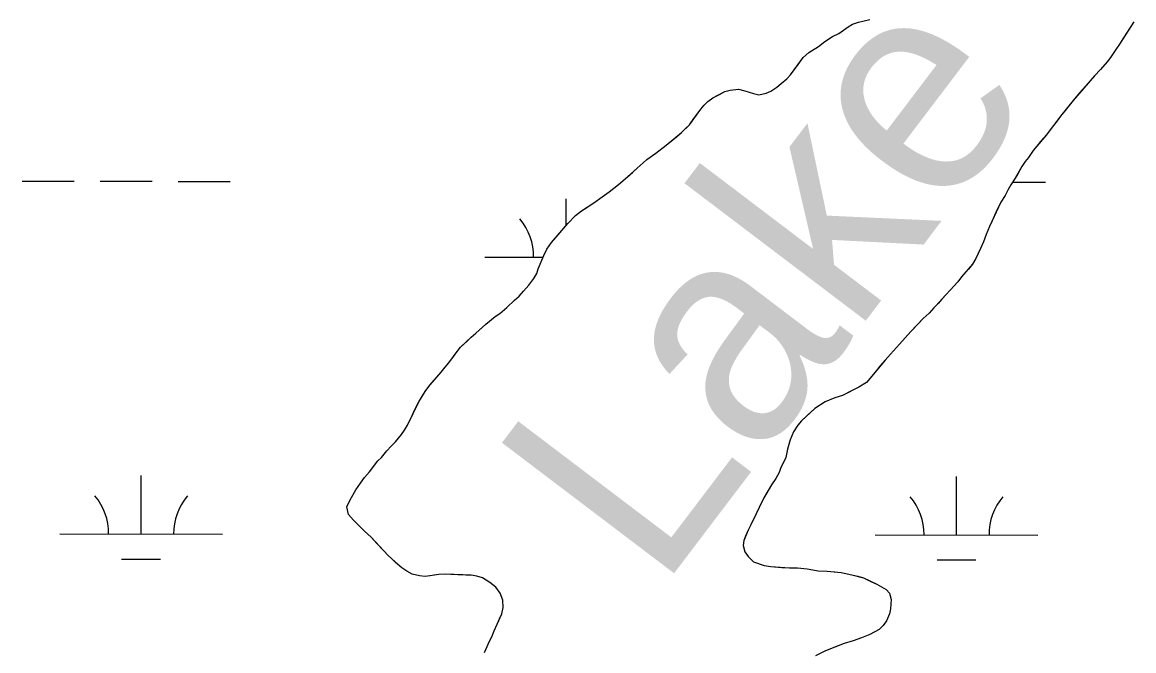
# Model space of a CAD drawing. Extents: x 3148686 to 3186545, y 916144 to 941516.
# Drawn here: x 3156159 to 3156843, y 927850 to 928237 of the extents above; entities that cross this region are included whole.
import ezdxf

# ---------------------------------------------------------------- set-up
doc = ezdxf.new("R2010")
doc.units = 0
for name, color, linetype in [('V-RIVR-IDEN', 7, 'Continuous'), ('V-SITE-VEGE', 7, 'Continuous'), ('V-TOPO-SHOR', 7, 'Continuous'), ('V-WETL-SWMP', 7, 'Continuous')]:
    doc.layers.add(name, color=color, linetype=linetype)

msp = doc.modelspace()

# ---------------------------------------------------------------- linework, layer by layer
at = {"layer": 'V-SITE-VEGE'}
for p, q in [((3156666.97, 928234.09), (3156669.56, 928235.7)), ((3156669.56, 928235.7), (3156673.35, 928236.92)), ((3156842.76, 928237.1), (3156834.05, 928223.47)), ((3156652.64, 928225.01), (3156657.42, 928228.04)), ((3156657.42, 928228.04), (3156661.2, 928230.06)), ((3156661.2, 928230.06), (3156666.97, 928234.09)), ((3156642.69, 928218.36), (3156648.66, 928221.99)), ((3156648.66, 928221.99), (3156652.64, 928225.01)), ((3156834.05, 928223.47), (3156831.68, 928220.06)), ((3156631.39, 928204.51), (3156639.31, 928215.15)), ((3156639.31, 928215.15), (3156642.69, 928218.36)), ((3156828.51, 928215.25), (3156826.33, 928212.43)), ((3156831.68, 928220.06), (3156828.51, 928215.25)), ((3156822.36, 928207.82), (3156818.58, 928204)), ((3156826.33, 928212.43), (3156822.36, 928207.82)), ((3156625.82, 928199.08), (3156629.2, 928202.1)), ((3156629.2, 928202.1), (3156631.39, 928204.51)), ((3156818.58, 928204), (3156805.48, 928188.74)), ((3156583.72, 928190.45), (3156591.09, 928194.29)), ((3156591.09, 928194.29), (3156594.28, 928195.11)), ((3156594.28, 928195.11), (3156599.47, 928195.74)), ((3156599.47, 928195.74), (3156603.27, 928194.76)), ((3156603.27, 928194.76), (3156608.68, 928192.99)), ((3156616.46, 928193.24), (3156619.46, 928194.45)), ((3156619.46, 928194.45), (3156623.04, 928196.87)), ((3156623.04, 928196.87), (3156625.82, 928199.08)), ((3156578.35, 928185.82), (3156580.54, 928188.03)), ((3156580.54, 928188.03), (3156583.72, 928190.45)), ((3156608.68, 928192.99), (3156611.88, 928192.21)), ((3156611.88, 928192.21), (3156616.46, 928193.24)), ((3156805.48, 928188.74), (3156797.75, 928179.1)), ((3156569.23, 928173.78), (3156576.37, 928183.42)), ((3156576.37, 928183.42), (3156578.35, 928185.82)), ((3156564.46, 928168.96), (3156569.23, 928173.78)), ((3156797.75, 928179.1), (3156789.03, 928167.47)), ((3156554.92, 928161.11), (3156564.46, 928168.96)), ((3156789.03, 928167.47), (3156783.07, 928160.64)), ((3156548.55, 928156.28), (3156554.92, 928161.11)), ((3156783.07, 928160.64), (3156780.89, 928157.83)), ((3156540.8, 928150.25), (3156542.98, 928152.46)), ((3156542.98, 928152.46), (3156548.55, 928156.28)), ((3156777.92, 928153.62), (3156775.94, 928151.21)), ((3156780.89, 928157.83), (3156777.92, 928153.62)), ((3156531.06, 928141.6), (3156537.02, 928147.03)), ((3156537.02, 928147.03), (3156540.8, 928150.25)), ((3156773.96, 928148), (3156769.8, 928140.78)), ((3156775.94, 928151.21), (3156773.96, 928148)), ((3156525.69, 928136.97), (3156531.06, 928141.6)), ((3156769.8, 928140.78), (3156767.03, 928136.77)), ((3156515.55, 928129.32), (3156519.92, 928132.54)), ((3156519.92, 928132.54), (3156525.69, 928136.97)), ((3156765.45, 928133.97), (3156763.67, 928130.16)), ((3156767.03, 928136.77), (3156765.45, 928133.97)), ((3156502.81, 928120.66), (3156510.37, 928125.69)), ((3156510.37, 928125.69), (3156515.55, 928129.32)), ((3156760.9, 928126.15), (3156753.99, 928111.13)), ((3156763.67, 928130.16), (3156760.9, 928126.15)), ((3156499.23, 928117.84), (3156502.81, 928120.66)), ((3156484.35, 928101.17), (3156494.46, 928113.02)), ((3156494.46, 928113.02), (3156499.23, 928117.84)), ((3156751.82, 928106.12), (3156750.25, 928101.71)), ((3156753.99, 928111.13), (3156751.82, 928106.12)), ((3156481.57, 928097.16), (3156484.35, 928101.17)), ((3156750.25, 928101.71), (3156748.48, 928097.51)), ((3156476.25, 928085.14), (3156479.59, 928093.35)), ((3156479.59, 928093.35), (3156481.57, 928097.16)), ((3156745.52, 928091.5), (3156743.54, 928087.89)), ((3156748.48, 928097.51), (3156745.52, 928091.5)), ((3156475.26, 928082.14), (3156476.25, 928085.14)), ((3156743.54, 928087.89), (3156736.79, 928080.06)), ((3156470.51, 928074.92), (3156473.48, 928079.13)), ((3156473.48, 928079.13), (3156475.26, 928082.14)), ((3156736.79, 928080.06), (3156734.41, 928077.05)), ((3156464.56, 928068.29), (3156467.14, 928071.3)), ((3156467.14, 928071.3), (3156470.51, 928074.92)), ((3156729.85, 928071.83), (3156727.07, 928069.01)), ((3156734.41, 928077.05), (3156729.85, 928071.83)), ((3156456.81, 928061.25), (3156461.57, 928065.68)), ((3156461.57, 928065.68), (3156464.56, 928068.29)), ((3156727.07, 928069.01), (3156716.74, 928057.77)), ((3156449.65, 928055.62), (3156452.63, 928057.63)), ((3156452.63, 928057.63), (3156456.81, 928061.25)), ((3156716.74, 928057.77), (3156713.17, 928054.55)), ((3156437.72, 928045.36), (3156443.88, 928050.99)), ((3156443.88, 928050.99), (3156449.65, 928055.62)), ((3156713.17, 928054.55), (3156705.62, 928046.52)), ((3156428.38, 928036.72), (3156434.94, 928042.95)), ((3156434.94, 928042.95), (3156437.72, 928045.36)), ((3156705.62, 928046.52), (3156702.05, 928042.5)), ((3156426.2, 928034.11), (3156428.38, 928036.72)), ((3156698.47, 928038.68), (3156693.12, 928032.46)), ((3156702.05, 928042.5), (3156698.47, 928038.68)), ((3156421.24, 928027.09), (3156426.2, 928034.11)), ((3156693.12, 928032.46), (3156689.74, 928028.84)), ((3156416.48, 928021.46), (3156418.86, 928024.48)), ((3156418.86, 928024.48), (3156421.24, 928027.09)), ((3156689.74, 928028.84), (3156678.23, 928014.99)), ((3156409.53, 928013.43), (3156416.48, 928021.46)), ((3156402.6, 928003.2), (3156406.56, 928009.42)), ((3156406.56, 928009.42), (3156409.53, 928013.43)), ((3156673.46, 928012.16), (3156663.49, 928007.11)), ((3156678.23, 928014.99), (3156673.46, 928012.16)), ((3156395.69, 927988.78), (3156402.6, 928003.2)), ((3156652.73, 928003.06), (3156646.36, 927999.02)), ((3156658.71, 928005.69), (3156652.73, 928003.06)), ((3156663.49, 928007.11), (3156658.71, 928005.69)), ((3156646.36, 927999.02), (3156638.21, 927991.38)), ((3156393.91, 927985.77), (3156395.69, 927988.78)), ((3156636.03, 927988.77), (3156633.26, 927984.56)), ((3156638.21, 927991.38), (3156636.03, 927988.77)), ((3156388.36, 927978.55), (3156391.93, 927982.96)), ((3156391.93, 927982.96), (3156393.91, 927985.77)), ((3156633.26, 927984.56), (3156631.29, 927979.76)), ((3156383, 927972.92), (3156385.58, 927975.74)), ((3156385.58, 927975.74), (3156388.36, 927978.55)), ((3156631.29, 927979.76), (3156629.72, 927973.95)), ((3156377.44, 927966.7), (3156379.62, 927968.91)), ((3156379.62, 927968.91), (3156383, 927972.92)), ((3156628.55, 927968.95), (3156627.17, 927965.75)), ((3156629.72, 927973.95), (3156628.55, 927968.95)), ((3156372.28, 927960.08), (3156377.44, 927966.7)), ((3156625.59, 927962.74), (3156624.41, 927959.54)), ((3156627.17, 927965.75), (3156625.59, 927962.74)), ((3156366.73, 927953.05), (3156369.31, 927956.46)), ((3156369.31, 927956.46), (3156372.28, 927960.08)), ((3156622.44, 927955.93), (3156619.86, 927951.92)), ((3156624.41, 927959.54), (3156622.44, 927955.93)), ((3156361.19, 927944.23), (3156363.96, 927949.04)), ((3156363.96, 927949.04), (3156366.73, 927953.05)), ((3156619.86, 927951.92), (3156615.11, 927944.1)), ((3156358.42, 927938.42), (3156359.61, 927941.22)), ((3156359.61, 927941.22), (3156361.19, 927944.23)), ((3156615.11, 927944.1), (3156612.15, 927938.09)), ((3156359.45, 927933.83), (3156358.42, 927938.42)), ((3156362.47, 927930.25), (3156359.45, 927933.83)), ((3156610.38, 927934.08), (3156607.02, 927927.47)), ((3156612.15, 927938.09), (3156610.38, 927934.08)), ((3156369.3, 927923.5), (3156362.47, 927930.25)), ((3156607.02, 927927.47), (3156605.44, 927924.07)), ((3156373.32, 927919.73), (3156369.3, 927923.5)), ((3156605.44, 927924.07), (3156602.68, 927917.66)), ((3156383.57, 927908.8), (3156373.32, 927919.73)), ((3156602.68, 927917.66), (3156602.3, 927914.66)), ((3156602.3, 927914.66), (3156603.32, 927910.67)), ((3156385.98, 927906.41), (3156383.57, 927908.8)), ((3156392.21, 927900.86), (3156385.98, 927906.41)), ((3156603.32, 927910.67), (3156605.33, 927907.88)), ((3156605.33, 927907.88), (3156608.75, 927904.51)), ((3156395.41, 927898.88), (3156392.21, 927900.86)), ((3156608.75, 927904.51), (3156615.35, 927902.35)), ((3156615.35, 927902.35), (3156619.35, 927901.77)), ((3156619.35, 927901.77), (3156630.95, 927900.84)), ((3156630.95, 927900.84), (3156635.74, 927900.87)), ((3156635.74, 927900.87), (3156641.74, 927900.3)), ((3156641.74, 927900.3), (3156648.54, 927899.15)), ((3156398.62, 927897.1), (3156395.41, 927898.88)), ((3156403.02, 927895.92), (3156398.62, 927897.1)), ((3156406.62, 927895.54), (3156403.02, 927895.92)), ((3156415.01, 927896.79), (3156406.62, 927895.54)), ((3156419.4, 927897.02), (3156415.01, 927896.79)), ((3156434.99, 927896.31), (3156419.4, 927897.02)), ((3156438.39, 927895.73), (3156434.99, 927896.31)), ((3156441.79, 927894.75), (3156438.39, 927895.73)), ((3156446.4, 927891.78), (3156441.79, 927894.75)), ((3156648.54, 927899.15), (3156654.13, 927898.78)), ((3156654.13, 927898.78), (3156662.73, 927898.03)), ((3156662.73, 927898.03), (3156669.13, 927896.67)), ((3156669.13, 927896.67), (3156676.33, 927894.71)), ((3156676.33, 927894.71), (3156684.55, 927890.76)), ((3156450.01, 927889), (3156446.4, 927891.78)), ((3156452.83, 927885.22), (3156450.01, 927889)), ((3156684.55, 927890.76), (3156690.36, 927887.6)), ((3156690.36, 927887.6), (3156692.37, 927885.21)), ((3156454.45, 927881.04), (3156452.83, 927885.22)), ((3156454.68, 927876.45), (3156454.45, 927881.04)), ((3156692.37, 927885.21), (3156693.39, 927881.42)), ((3156693.39, 927881.42), (3156693.02, 927875.63)), ((3156450.94, 927866.23), (3156453.7, 927872.64)), ((3156453.7, 927872.64), (3156454.68, 927876.45)), ((3156692.44, 927872.63), (3156690.47, 927868.22)), ((3156693.02, 927875.63), (3156692.44, 927872.63)), ((3156448.97, 927862.03), (3156450.94, 927866.23)), ((3156688.49, 927865.41), (3156686.11, 927863)), ((3156690.47, 927868.22), (3156688.49, 927865.41)), ((3156446.01, 927855.42), (3156447.59, 927858.42)), ((3156447.59, 927858.42), (3156448.97, 927862.03)), ((3156680.33, 927859.77), (3156675.15, 927857.74)), ((3156686.11, 927863), (3156680.33, 927859.77)), ((3156443.05, 927848.81), (3156444.83, 927852.41)), ((3156444.83, 927852.41), (3156446.01, 927855.42)), ((3156664.58, 927854.29), (3156653.02, 927849.82)), ((3156669.96, 927855.92), (3156664.58, 927854.29)), ((3156675.15, 927857.74), (3156669.96, 927855.92))]:
    msp.add_line(p, q, dxfattribs=at)
at = {"layer": 'V-TOPO-SHOR'}
for points in [[(3156476.25, 928085.14), (3156479.59, 928093.35), (3156481.57, 928097.16), (3156484.35, 928101.17), (3156488.71, 928106.19), (3156491.69, 928109.8), (3156494.46, 928113.02), (3156499.23, 928117.84), (3156502.81, 928120.66), (3156506.2, 928122.87), (3156510.37, 928125.69), (3156515.55, 928129.32), (3156519.92, 928132.54), (3156525.69, 928136.97), (3156531.06, 928141.6), (3156534.44, 928144.61), (3156537.02, 928147.03), (3156540.8, 928150.25), (3156542.98, 928152.46), (3156548.55, 928156.28), (3156554.92, 928161.11), (3156561.28, 928166.35), (3156564.46, 928168.96), (3156567.05, 928171.57), (3156569.23, 928173.78), (3156572.01, 928177.6), (3156573.99, 928180.21), (3156576.37, 928183.42), (3156578.35, 928185.82), (3156580.54, 928188.03), (3156583.72, 928190.45), (3156587.7, 928192.47), (3156591.09, 928194.29), (3156594.28, 928195.11), (3156599.47, 928195.74), (3156603.27, 928194.76), (3156608.68, 928192.99), (3156611.88, 928192.21), (3156616.46, 928193.24), (3156619.46, 928194.45), (3156623.04, 928196.87), (3156625.82, 928199.08), (3156629.2, 928202.1), (3156631.39, 928204.51), (3156635.15, 928209.53), (3156639.31, 928215.15), (3156642.69, 928218.36), (3156646.08, 928220.38), (3156648.66, 928221.99), (3156652.64, 928225.01), (3156657.42, 928228.04), (3156661.2, 928230.06), (3156666.97, 928234.09), (3156669.56, 928235.7), (3156673.35, 928236.92), (3156680.33, 928238.56)], [(3156842.76, 928237.1), (3156840.19, 928233.09), (3156836.43, 928227.28), (3156834.05, 928223.47), (3156831.68, 928220.06), (3156828.51, 928215.24), (3156826.33, 928212.43), (3156822.36, 928207.82), (3156818.58, 928204), (3156813.23, 928197.77), (3156809.46, 928193.36), (3156805.48, 928188.74), (3156800.53, 928182.52), (3156797.75, 928179.1), (3156795.57, 928176.09), (3156792.6, 928172.28), (3156789.03, 928167.47), (3156785.45, 928163.45), (3156783.07, 928160.64), (3156780.89, 928157.83), (3156777.92, 928153.62), (3156775.94, 928151.21), (3156773.96, 928148), (3156771.38, 928143.59), (3156769.8, 928140.78), (3156767.03, 928136.77), (3156765.45, 928133.97), (3156763.67, 928130.16), (3156760.9, 928126.15), (3156757.94, 928119.74), (3156755.57, 928114.53), (3156753.99, 928111.13), (3156751.82, 928106.12), (3156750.25, 928101.71), (3156748.48, 928097.51), (3156745.52, 928091.5), (3156743.54, 928087.89), (3156740.96, 928084.88), (3156736.79, 928080.06), (3156734.41, 928077.05), (3156729.85, 928071.83), (3156727.07, 928069.01), (3156724.68, 928066.4), (3156722.5, 928063.99), (3156719.72, 928060.98), (3156716.74, 928057.77), (3156713.17, 928054.55), (3156710.39, 928051.54), (3156705.62, 928046.52), (3156702.05, 928042.5), (3156698.47, 928038.68), (3156693.12, 928032.46), (3156689.74, 928028.84), (3156686.56, 928025.03), (3156684.18, 928022.22), (3156681.6, 928019.01), (3156678.23, 928014.99), (3156673.46, 928012.17), (3156669.47, 928010.14), (3156663.49, 928007.11), (3156658.71, 928005.69), (3156652.73, 928003.06), (3156646.36, 927999.02), (3156641.79, 927994.8), (3156638.21, 927991.38), (3156636.03, 927988.77), (3156633.26, 927984.56), (3156631.29, 927979.76), (3156629.72, 927973.95), (3156628.55, 927968.95), (3156627.17, 927965.75), (3156625.59, 927962.74), (3156624.41, 927959.54), (3156622.44, 927955.93), (3156619.86, 927951.92), (3156616.89, 927947.11), (3156615.11, 927944.1), (3156613.53, 927940.9), (3156612.15, 927938.09), (3156610.38, 927934.08), (3156608.99, 927931.28), (3156607.02, 927927.47), (3156605.44, 927924.07), (3156603.86, 927920.46), (3156602.68, 927917.66), (3156602.3, 927914.66), (3156603.32, 927910.67), (3156605.33, 927907.88)], [(3156443.05, 927848.81), (3156444.83, 927852.41), (3156446.01, 927855.42), (3156447.59, 927858.42), (3156448.97, 927862.03), (3156450.94, 927866.23), (3156452.32, 927869.44), (3156453.7, 927872.64), (3156454.68, 927876.45), (3156454.45, 927881.04), (3156452.83, 927885.22), (3156450.01, 927889), (3156446.4, 927891.78), (3156441.79, 927894.75), (3156438.39, 927895.73), (3156434.99, 927896.31), (3156431.59, 927896.49), (3156426.79, 927896.66), (3156422.4, 927896.83), (3156419.4, 927897.02), (3156415.01, 927896.79), (3156409.62, 927895.96), (3156406.62, 927895.54), (3156403.02, 927895.92), (3156398.62, 927897.1), (3156395.41, 927898.88), (3156392.21, 927900.86), (3156388.39, 927904.23), (3156385.98, 927906.41), (3156383.57, 927908.8), (3156380.96, 927911.58), (3156376.94, 927915.95), (3156373.32, 927919.73), (3156369.3, 927923.5), (3156365.88, 927926.87), (3156362.47, 927930.25), (3156359.45, 927933.83), (3156358.43, 927938.42), (3156359.61, 927941.22), (3156361.19, 927944.23), (3156363.96, 927949.04), (3156366.73, 927953.05), (3156369.31, 927956.46), (3156372.28, 927960.08), (3156375.46, 927964.09), (3156377.44, 927966.7), (3156379.62, 927968.91), (3156383, 927972.92), (3156385.58, 927975.74), (3156388.36, 927978.55), (3156391.93, 927982.96), (3156393.91, 927985.77), (3156395.69, 927988.78), (3156397.47, 927992.39), (3156400.43, 927998.8), (3156402.6, 928003.2), (3156406.56, 928009.42), (3156409.53, 928013.43), (3156412.51, 928016.85), (3156416.48, 928021.46), (3156418.86, 928024.48), (3156421.24, 928027.09), (3156424.21, 928031.3), (3156426.2, 928034.11), (3156428.38, 928036.72), (3156432.35, 928040.53), (3156434.94, 928042.95), (3156437.72, 928045.36), (3156441.49, 928048.78), (3156443.88, 928050.99), (3156449.65, 928055.62), (3156452.63, 928057.63), (3156456.81, 928061.25), (3156461.57, 928065.68), (3156464.56, 928068.29), (3156467.14, 928071.3), (3156470.51, 928074.92), (3156473.48, 928079.13), (3156475.26, 928082.14), (3156476.25, 928085.14)], [(3156605.33, 927907.88), (3156608.75, 927904.51), (3156615.35, 927902.35), (3156619.35, 927901.77), (3156626.15, 927901.21), (3156630.95, 927900.84), (3156635.74, 927900.87), (3156641.74, 927900.3), (3156645.14, 927899.72), (3156648.54, 927899.15), (3156654.13, 927898.78), (3156658.73, 927898.4), (3156662.73, 927898.03), (3156669.13, 927896.67), (3156672.93, 927895.69), (3156676.33, 927894.71), (3156681.34, 927892.34), (3156684.55, 927890.76), (3156690.36, 927887.6), (3156692.37, 927885.21), (3156693.39, 927881.42), (3156693.02, 927875.63), (3156692.44, 927872.63), (3156690.47, 927868.22), (3156688.49, 927865.41), (3156686.11, 927863), (3156680.33, 927859.77), (3156675.15, 927857.74), (3156669.96, 927855.92), (3156664.58, 927854.29), (3156657.2, 927851.45), (3156653.02, 927849.82), (3156646.84, 927846.79)]]:
    msp.add_lwpolyline(points, dxfattribs=at)
at = {"layer": 'V-WETL-SWMP'}
for p, q in [((3156158.58, 928139.02), (3156190.58, 928138.99)), ((3156206.58, 928138.97), (3156238.58, 928138.94)), ((3156254.58, 928138.92), (3156286.58, 928138.89)), ((3156768.14, 928138.38), (3156788.49, 928138.36)), ((3156493.39, 928111.78), (3156493.41, 928128.24)), ((3156443.37, 928092.29), (3156479.15, 928092.25)), ((3156231.76, 927921.7), (3156231.8, 927957.7)), ((3156733.67, 927921.17), (3156733.7, 927957.17)), ((3156181.76, 927921.75), (3156281.76, 927921.65)), ((3156683.67, 927921.23), (3156783.67, 927921.12)), ((3156219.74, 927906.28), (3156243.74, 927906.26)), ((3156721.65, 927905.75), (3156745.65, 927905.73))]:
    msp.add_line(p, q, dxfattribs=at)
for points in [[(3156443.05, 927848.81), (3156444.83, 927852.41), (3156446.01, 927855.42), (3156447.59, 927858.42), (3156448.97, 927862.03), (3156450.94, 927866.23), (3156453.7, 927872.64), (3156454.68, 927876.44), (3156454.45, 927881.04), (3156452.83, 927885.22), (3156450.01, 927889), (3156446.4, 927891.78), (3156441.79, 927894.75), (3156438.39, 927895.73), (3156434.99, 927896.31), (3156431.59, 927896.49), (3156426.79, 927896.66), (3156422.4, 927896.83), (3156419.4, 927897.02), (3156415.01, 927896.79), (3156409.62, 927895.96), (3156406.62, 927895.54), (3156403.02, 927895.92), (3156398.62, 927897.1), (3156395.41, 927898.88), (3156392.21, 927900.86), (3156388.39, 927904.23), (3156385.98, 927906.41), (3156383.57, 927908.8), (3156380.96, 927911.58), (3156376.94, 927915.95), (3156373.32, 927919.73), (3156369.3, 927923.5), (3156362.47, 927930.25), (3156359.45, 927933.83), (3156358.43, 927938.42), (3156359.61, 927941.22), (3156361.19, 927944.23), (3156363.96, 927949.04), (3156366.73, 927953.05), (3156369.31, 927956.46), (3156372.28, 927960.08), (3156375.46, 927964.09), (3156377.44, 927966.7), (3156379.63, 927968.91), (3156383, 927972.92), (3156385.58, 927975.74), (3156388.36, 927978.55), (3156391.93, 927982.96), (3156393.91, 927985.77), (3156395.69, 927988.78), (3156397.47, 927992.39), (3156400.43, 927998.8), (3156402.6, 928003.2), (3156406.56, 928009.42), (3156409.53, 928013.43), (3156412.51, 928016.85), (3156416.48, 928021.46), (3156418.86, 928024.48), (3156421.24, 928027.09), (3156426.2, 928034.11), (3156428.38, 928036.72), (3156432.35, 928040.54), (3156434.94, 928042.95), (3156437.72, 928045.36), (3156441.49, 928048.78), (3156443.88, 928050.99), (3156449.65, 928055.62), (3156452.63, 928057.63), (3156456.81, 928061.26), (3156461.57, 928065.68), (3156464.56, 928068.29), (3156467.14, 928071.3), (3156470.51, 928074.92), (3156473.48, 928079.13), (3156475.26, 928082.14), (3156476.25, 928085.14), (3156479.59, 928093.35), (3156481.57, 928097.16), (3156484.34, 928101.17), (3156488.71, 928106.19), (3156491.69, 928109.8), (3156494.46, 928113.02), (3156499.23, 928117.84), (3156502.81, 928120.66), (3156506.19, 928122.87), (3156510.37, 928125.7), (3156515.55, 928129.32), (3156519.92, 928132.54), (3156525.69, 928136.97), (3156531.06, 928141.6), (3156534.44, 928144.61), (3156537.02, 928147.03), (3156540.8, 928150.25), (3156542.98, 928152.46), (3156548.55, 928156.28), (3156554.92, 928161.12), (3156564.46, 928168.96), (3156569.23, 928173.78), (3156572.01, 928177.6), (3156573.99, 928180.21), (3156576.37, 928183.42), (3156578.35, 928185.82), (3156580.54, 928188.03), (3156583.72, 928190.45), (3156587.7, 928192.47), (3156591.09, 928194.29), (3156594.28, 928195.11), (3156599.47, 928195.74), (3156603.27, 928194.76), (3156608.68, 928192.99), (3156611.88, 928192.21), (3156616.47, 928193.24), (3156619.46, 928194.45), (3156623.04, 928196.87), (3156625.82, 928199.09), (3156629.2, 928202.1), (3156631.38, 928204.51), (3156635.15, 928209.53), (3156639.31, 928215.15), (3156642.69, 928218.36), (3156646.08, 928220.38), (3156648.66, 928221.99), (3156652.64, 928225.01), (3156657.42, 928228.04), (3156661.2, 928230.06), (3156666.97, 928234.09), (3156669.56, 928235.7), (3156673.35, 928236.92), (3156680.33, 928238.56)], [(3156842.76, 928237.1), (3156840.19, 928233.09), (3156836.43, 928227.28), (3156834.05, 928223.47), (3156831.68, 928220.06), (3156828.51, 928215.24), (3156826.33, 928212.43), (3156822.36, 928207.82), (3156818.58, 928204), (3156813.23, 928197.77), (3156809.45, 928193.36), (3156805.49, 928188.74), (3156800.53, 928182.52), (3156797.75, 928179.1), (3156795.57, 928176.09), (3156792.6, 928172.28), (3156789.03, 928167.47), (3156785.45, 928163.45), (3156783.07, 928160.64), (3156780.89, 928157.83), (3156777.92, 928153.62), (3156775.94, 928151.21), (3156773.96, 928148), (3156771.39, 928143.59), (3156769.8, 928140.78), (3156767.03, 928136.77), (3156765.45, 928133.97), (3156763.67, 928130.16), (3156760.9, 928126.15), (3156757.94, 928119.74), (3156755.57, 928114.53), (3156753.99, 928111.12), (3156751.82, 928106.12), (3156750.25, 928101.71), (3156748.48, 928097.51), (3156745.52, 928091.5), (3156743.54, 928087.89), (3156740.96, 928084.88), (3156736.79, 928080.06), (3156734.41, 928077.05), (3156729.85, 928071.83), (3156727.07, 928069.01), (3156724.68, 928066.4), (3156722.5, 928063.99), (3156719.72, 928060.98), (3156716.74, 928057.77), (3156713.17, 928054.55), (3156710.39, 928051.54), (3156705.62, 928046.51), (3156702.05, 928042.5), (3156698.47, 928038.68), (3156693.12, 928032.46), (3156689.74, 928028.84), (3156686.57, 928025.03), (3156684.18, 928022.22), (3156681.61, 928019.01), (3156678.23, 928014.99), (3156673.45, 928012.17), (3156663.49, 928007.11), (3156658.71, 928005.69), (3156652.73, 928003.06), (3156646.36, 927999.02), (3156641.79, 927994.8), (3156638.21, 927991.38), (3156636.03, 927988.77), (3156633.26, 927984.56), (3156631.29, 927979.76), (3156629.72, 927973.95), (3156628.55, 927968.95), (3156627.17, 927965.75), (3156625.59, 927962.74), (3156624.41, 927959.54), (3156622.44, 927955.93), (3156619.86, 927951.92), (3156616.89, 927947.11), (3156615.11, 927944.1), (3156612.15, 927938.09), (3156610.38, 927934.08), (3156608.99, 927931.28), (3156607.02, 927927.47), (3156605.44, 927924.07), (3156603.86, 927920.46), (3156602.68, 927917.66), (3156602.3, 927914.66), (3156603.32, 927910.67), (3156605.33, 927907.88), (3156608.75, 927904.51), (3156615.35, 927902.35), (3156619.35, 927901.77), (3156626.15, 927901.21), (3156630.95, 927900.84), (3156635.74, 927900.87), (3156641.74, 927900.3), (3156648.54, 927899.14), (3156654.13, 927898.78), (3156658.73, 927898.4), (3156662.73, 927898.03), (3156669.13, 927896.67), (3156672.93, 927895.69), (3156676.33, 927894.71), (3156681.34, 927892.34), (3156684.55, 927890.76), (3156690.36, 927887.6), (3156692.37, 927885.21), (3156693.39, 927881.42), (3156693.02, 927875.63), (3156692.44, 927872.63), (3156690.47, 927868.22), (3156688.49, 927865.41), (3156686.11, 927863), (3156680.33, 927859.77), (3156675.15, 927857.74), (3156669.96, 927855.92), (3156664.58, 927854.29), (3156657.2, 927851.45), (3156653.02, 927849.82), (3156646.84, 927846.79)]]:
    msp.add_lwpolyline(points, dxfattribs=at)
for centre, start, end in [((3156438.13, 928092.77), 359.16781, 40.71147), ((3156176.52, 927922.23), 359.16781, 40.71147), ((3156287, 927922.12), 139.1678, 180.71146), ((3156678.42, 927921.71), 359.16781, 40.71147), ((3156788.91, 927921.59), 139.1678, 180.71146)]:
    msp.add_arc(centre, 35.25, start, end, dxfattribs=at)

# ---------------------------------------------------------------- texts
at = {"layer": 'V-RIVR-IDEN'}
msp.add_text('Lake', height=133, rotation=52.81524, dxfattribs=at).set_placement((3156551.01, 927885.93))

doc.saveas('drawing.dxf')
